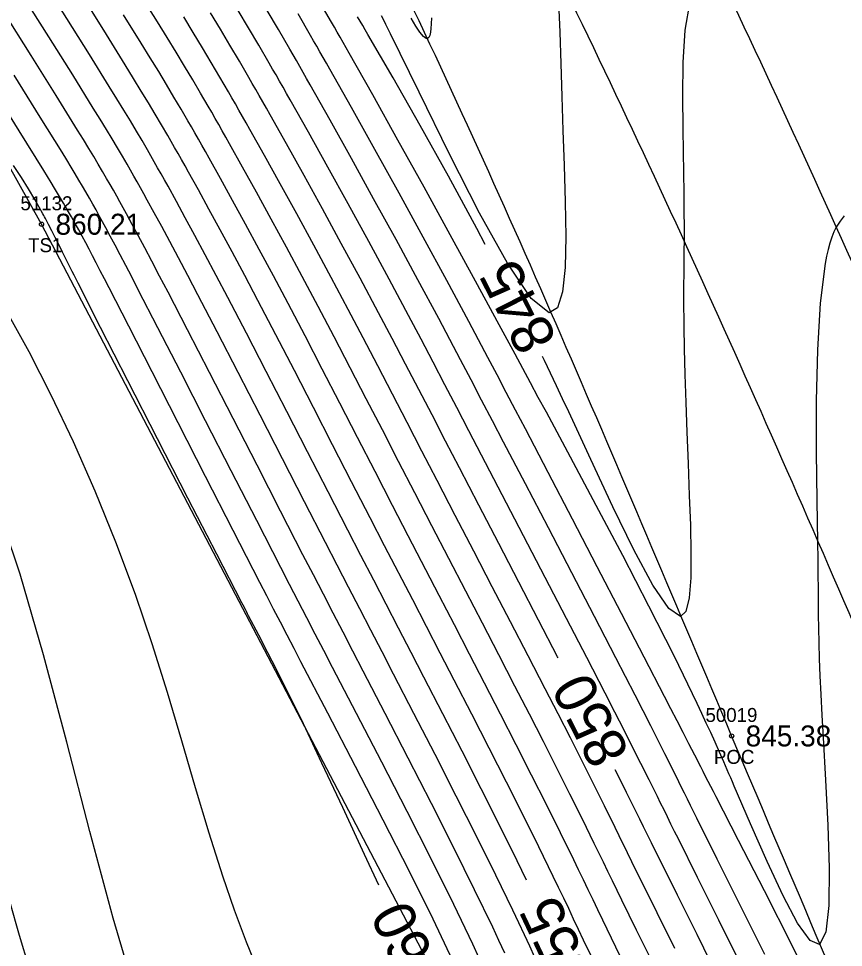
# Model space of a CAD drawing. Extents: x 1378535 to 1380697, y 997729 to 1000024.
# Drawn here: x 1380440 to 1380499.1, y 998055.6 to 998122.1 of the extents above; entities that cross this region are included whole.
import ezdxf

# ---------------------------------------------------------------- set-up
doc = ezdxf.new("R2010")
doc.units = 0
for name, color, linetype in [('RD_DTM_BkLn1', 7, 'Continuous'), ('RD_DTM_BkLn2', 7, 'Continuous'), ('RD_DTM_BkLn_txCode', 7, 'Continuous'), ('RD_DTM_Major1', 7, 'Continuous'), ('RD_DTM_Major1_Lbl', 7, 'Continuous'), ('RD_DTM_Minor1', 7, 'Continuous'), ('RD_EX_Road', 7, 'Continuous'), ('RD_EX_Road_txCode', 7, 'Continuous'), ('RD_EX_TX_Misc_ELEV', 7, 'Continuous'), ('RD_EX_TX_Road_ELEV', 7, 'Continuous'), ('RD_SMD_Locator', 7, 'Continuous')]:
    doc.layers.add(name, color=color, linetype=linetype)

msp = doc.modelspace()

# ---------------------------------------------------------------- linework, layer by layer
at = {"layer": 'RD_DTM_BkLn1'}
msp.add_spline([(1380561.34, 997899.221), (1380543.703, 997960.783), (1380525.014, 998016.596), (1380501.317, 998075.31), (1380476.746, 998129.121), (1380448.822, 998181.196), (1380418.354, 998233.119), (1380383.215, 998285.146), (1380349.465, 998331.418), (1380310.818, 998378.028), (1380271.622, 998420.471), (1380231.531, 998459.847)], degree=3, dxfattribs=at)
at = {"layer": 'RD_DTM_BkLn2'}
msp.add_lwpolyline([(1380480.452, 998018.575), (1380470.738, 998051.908), (1380441.665, 998107.367), (1380408.382, 998167.019), (1380381.046, 998223.974), (1380363.519, 998261.183), (1380344.668, 998289.41), (1380336.681, 998307.849)], dxfattribs=at)
at = {"layer": 'RD_DTM_Major1'}
for points in [[(1380476.398, 998060.426), (1380475.726, 998061.806), (1380474.479, 998064.314), (1380473.15, 998066.949), (1380471.778, 998069.644), (1380470.398, 998072.331), (1380469.049, 998074.945), (1380468.13, 998076.721), (1380467.232, 998078.452), (1380466.342, 998080.167), (1380465.449, 998081.89), (1380464.538, 998083.649), (1380463.597, 998085.47), (1380462.183, 998088.218), (1380460.715, 998091.075), (1380459.229, 998093.966), (1380457.759, 998096.819), (1380456.34, 998099.56), (1380455.007, 998102.115), (1380454.168, 998103.709), (1380453.381, 998105.189), (1380452.646, 998106.561), (1380451.958, 998107.831), (1380451.317, 998109.004), (1380450.72, 998110.087), (1380450.468, 998110.54), (1380450.222, 998110.98), (1380449.979, 998111.411), (1380449.738, 998111.837), (1380449.494, 998112.262), (1380449.247, 998112.69), (1380448.862, 998113.351), (1380448.455, 998114.036), (1380448.023, 998114.757), (1380447.559, 998115.523), (1380447.057, 998116.345), (1380446.512, 998117.231), (1380445.095, 998119.513), (1380443.487, 998122.081), (1380441.754, 998124.833)], [(1380488.082, 998123.31), (1380487.737, 998121.248), (1380487.586, 998118.954), (1380487.562, 998116.559), (1380487.595, 998114.195), (1380487.621, 998112.568), (1380487.641, 998111.037), (1380487.657, 998109.612), (1380487.666, 998108.304), (1380487.671, 998107.122), (1380487.671, 998106.077), (1380487.668, 998105.587), (1380487.665, 998105.13), (1380487.661, 998104.696), (1380487.652, 998103.868), (1380487.644, 998102.963), (1380487.642, 998102.447), (1380487.642, 998101.906), (1380487.644, 998101.329), (1380487.649, 998100.711), (1380487.659, 998100.042), (1380487.692, 998098.44), (1380487.741, 998096.618), (1380487.805, 998094.617), (1380487.879, 998092.478), (1380487.961, 998090.24), (1380488.048, 998087.944), (1380488.124, 998085.836), (1380488.171, 998083.834), (1380488.156, 998082.057), (1380488.046, 998080.626), (1380487.811, 998079.662), (1380487.418, 998079.285), (1380486.577, 998079.863), (1380485.442, 998081.542), (1380484.086, 998084.056), (1380482.581, 998087.137), (1380481, 998090.521), (1380479.417, 998093.941), (1380478.979, 998094.876), (1380478.545, 998095.796), (1380478.112, 998096.706), (1380477.678, 998097.609), (1380477.532, 998097.909)], [(1380478.649, 998076.34), (1380478.616, 998076.405), (1380477.258, 998079.023), (1380475.843, 998081.745), (1380474.403, 998084.512), (1380472.972, 998087.262), (1380471.583, 998089.937), (1380470.589, 998091.853), (1380469.625, 998093.715), (1380468.675, 998095.544), (1380467.729, 998097.36), (1380466.772, 998099.184), (1380465.791, 998101.038), (1380464.475, 998103.5), (1380463.127, 998105.992), (1380461.779, 998108.461), (1380460.461, 998110.854), (1380459.204, 998113.116), (1380458.037, 998115.194), (1380457.77, 998115.666), (1380457.509, 998116.126), (1380457.254, 998116.575), (1380457.002, 998117.015), (1380456.753, 998117.448), (1380456.506, 998117.875), (1380455.83, 998119.036), (1380455.153, 998120.183), (1380454.468, 998121.33), (1380453.766, 998122.489)], [(1380473.439, 998105.924), (1380472.844, 998107.051), (1380470.797, 998110.811), (1380468.776, 998114.431), (1380466.836, 998117.836), (1380465.034, 998120.95), (1380464.847, 998121.271), (1380464.661, 998121.589), (1380464.478, 998121.902), (1380464.297, 998122.212)], [(1380465.812, 998060.075), (1380464.792, 998062.27), (1380463.235, 998065.619), (1380461.747, 998068.798), (1380460.414, 998071.602), (1380459.728, 998073.013), (1380459.095, 998074.288), (1380458.486, 998075.493), (1380457.869, 998076.694), (1380457.215, 998077.955), (1380456.494, 998079.343), (1380456.416, 998079.492), (1380456.338, 998079.643), (1380456.258, 998079.797), (1380456.096, 998080.109), (1380456.013, 998080.269), (1380454.21, 998083.756), (1380452.146, 998087.764), (1380449.973, 998091.998), (1380447.838, 998096.169), (1380445.893, 998099.983), (1380444.286, 998103.15), (1380444.138, 998103.441), (1380443.997, 998103.723), (1380443.86, 998103.993), (1380443.602, 998104.505), (1380443.481, 998104.746), (1380443.172, 998105.36), (1380442.892, 998105.917), (1380442.634, 998106.427), (1380442.393, 998106.901), (1380442.162, 998107.348), (1380441.936, 998107.78), (1380441.878, 998107.889), (1380441.82, 998107.997), (1380441.762, 998108.106), (1380441.644, 998108.322), (1380441.585, 998108.431), (1380441.182, 998109.148), (1380440.736, 998109.901), (1380440.23, 998110.704), (1380439.651, 998111.573)], [(1380490.077, 998053.563), (1380488.606, 998056.529), (1380487.205, 998059.34), (1380485.93, 998061.901), (1380485.629, 998062.509), (1380485.338, 998063.098), (1380485.056, 998063.671), (1380484.78, 998064.23), (1380484.509, 998064.78), (1380484.241, 998065.324), (1380483.563, 998066.689), (1380482.881, 998068.055), (1380482.745, 998068.326)]]:
    msp.add_lwpolyline(points, dxfattribs=at)
at = {"layer": 'RD_DTM_Minor1'}
for points in [[(1380476.985, 998054.899), (1380476.619, 998055.697), (1380476.238, 998056.519), (1380475.837, 998057.376), (1380475.41, 998058.277), (1380474.195, 998060.779), (1380472.827, 998063.531), (1380471.359, 998066.438), (1380469.843, 998069.408), (1380468.332, 998072.346), (1380466.877, 998075.159), (1380466.046, 998076.763), (1380465.24, 998078.317), (1380464.446, 998079.848), (1380463.649, 998081.385), (1380462.835, 998082.957), (1380461.991, 998084.593), (1380460.49, 998087.511), (1380458.913, 998090.582), (1380457.311, 998093.702), (1380455.735, 998096.767), (1380454.235, 998099.673), (1380452.862, 998102.315), (1380452.137, 998103.698), (1380451.467, 998104.966), (1380450.847, 998106.13), (1380450.272, 998107.199), (1380449.738, 998108.184), (1380449.238, 998109.096), (1380448.994, 998109.539), (1380448.754, 998109.969), (1380448.517, 998110.393), (1380448.279, 998110.813), (1380448.038, 998111.234), (1380447.791, 998111.662), (1380447.454, 998112.238), (1380447.098, 998112.84), (1380446.716, 998113.476), (1380446.304, 998114.156), (1380445.858, 998114.886), (1380445.372, 998115.676), (1380443.894, 998118.057), (1380442.187, 998120.784), (1380440.328, 998123.735)], [(1380481.301, 998054.435), (1380480.483, 998056.138), (1380480.123, 998056.891), (1380479.769, 998057.637), (1380479.414, 998058.384), (1380479.055, 998059.138), (1380478.687, 998059.906), (1380478.307, 998060.696), (1380477.269, 998062.819), (1380476.142, 998065.083), (1380474.951, 998067.449), (1380473.718, 998069.874), (1380472.467, 998072.315), (1380471.222, 998074.732), (1380470.22, 998076.668), (1380469.229, 998078.579), (1380468.241, 998080.484), (1380466.235, 998084.351), (1380465.2, 998086.353), (1380463.868, 998088.938), (1380462.505, 998091.588), (1380461.132, 998094.256), (1380459.77, 998096.896), (1380458.439, 998099.461), (1380457.159, 998101.906), (1380456.212, 998103.697), (1380455.31, 998105.386), (1380454.456, 998106.971), (1380453.651, 998108.45), (1380452.897, 998109.822), (1380452.197, 998111.086), (1380451.938, 998111.548), (1380451.686, 998111.997), (1380451.438, 998112.436), (1380451.192, 998112.869), (1380450.946, 998113.298), (1380450.698, 998113.728), (1380450.261, 998114.477), (1380449.805, 998115.248), (1380449.323, 998116.052), (1380448.809, 998116.901), (1380448.256, 998117.805), (1380447.658, 998118.777), (1380446.31, 998120.947), (1380444.806, 998123.35)], [(1380485.407, 998054.566), (1380484.28, 998056.852), (1380483.224, 998058.996), (1380482.882, 998059.696), (1380482.549, 998060.38), (1380482.222, 998061.053), (1380481.898, 998061.72), (1380481.573, 998062.386), (1380481.246, 998063.056), (1380480.39, 998064.794), (1380479.496, 998066.59), (1380478.565, 998068.441), (1380477.598, 998070.347), (1380476.597, 998072.306), (1380475.563, 998074.317), (1380474.415, 998076.539), (1380473.239, 998078.808), (1380472.041, 998081.114), (1380470.83, 998083.444), (1380469.612, 998085.789), (1380468.396, 998088.137), (1380467.229, 998090.397), (1380466.068, 998092.647), (1380464.914, 998094.883), (1380463.764, 998097.101), (1380462.618, 998099.299), (1380461.473, 998101.473), (1380460.331, 998103.62), (1380459.204, 998105.716), (1380458.106, 998107.737), (1380457.052, 998109.659), (1380456.056, 998111.46), (1380455.132, 998113.114), (1380454.864, 998113.589), (1380454.604, 998114.05), (1380454.348, 998114.5), (1380454.096, 998114.942), (1380453.847, 998115.378), (1380453.597, 998115.81), (1380453.048, 998116.753), (1380452.486, 998117.703), (1380451.904, 998118.676), (1380451.295, 998119.682), (1380450.65, 998120.737), (1380449.963, 998121.852), (1380448.771, 998123.77)], [(1380499.15, 998107.959), (1380498.992, 998107.779), (1380498.844, 998107.588), (1380498.705, 998107.383), (1380498.576, 998107.165), (1380498.403, 998106.817), (1380498.248, 998106.435), (1380498.11, 998106.018), (1380497.985, 998105.566), (1380497.873, 998105.079), (1380497.772, 998104.556), (1380497.419, 998101.726), (1380497.222, 998098.37), (1380497.141, 998094.734), (1380497.141, 998091.065), (1380497.184, 998087.607), (1380497.232, 998084.607), (1380497.248, 998083.375), (1380497.258, 998082.275), (1380497.266, 998081.27), (1380497.274, 998080.324), (1380497.285, 998079.403), (1380497.3, 998078.47), (1380497.324, 998077.405), (1380497.359, 998076.267), (1380497.405, 998075.038), (1380497.463, 998073.702), (1380497.536, 998072.24), (1380497.624, 998070.636), (1380497.802, 998067.582), (1380497.97, 998064.361), (1380498.07, 998061.274), (1380498.044, 998058.619), (1380497.834, 998056.698), (1380497.382, 998055.809), (1380496.699, 998056.105), (1380495.807, 998057.35), (1380494.761, 998059.312), (1380493.618, 998061.756), (1380492.435, 998064.449), (1380491.268, 998067.158), (1380491.141, 998067.453), (1380491.015, 998067.744), (1380490.889, 998068.034), (1380490.764, 998068.32), (1380490.64, 998068.605), (1380490.516, 998068.887), (1380490.204, 998069.593), (1380489.892, 998070.289), (1380489.58, 998070.98), (1380489.263, 998071.67), (1380488.942, 998072.363), (1380488.612, 998073.063), (1380486.96, 998076.468), (1380485.162, 998080.03), (1380483.283, 998083.653), (1380481.389, 998087.238), (1380479.544, 998090.689), (1380477.812, 998093.908), (1380477.238, 998094.975), (1380476.678, 998096.014), (1380476.125, 998097.04), (1380475.571, 998098.067), (1380475.008, 998099.109), (1380474.428, 998100.179), (1380472.738, 998103.291), (1380470.926, 998106.607), (1380469.056, 998110.011), (1380467.186, 998113.391), (1380465.379, 998116.631), (1380463.694, 998119.618), (1380463.476, 998120.002), (1380463.261, 998120.379), (1380463.049, 998120.751), (1380462.839, 998121.117), (1380462.632, 998121.478), (1380462.427, 998121.834), (1380461.451, 998123.515)], [(1380491.79, 998054.3), (1380490.169, 998057.554), (1380488.639, 998060.618), (1380487.268, 998063.37), (1380486.998, 998063.915), (1380486.737, 998064.441), (1380486.485, 998064.952), (1380486.239, 998065.449), (1380485.998, 998065.935), (1380485.761, 998066.413), (1380485.172, 998067.599), (1380484.586, 998068.769), (1380483.992, 998069.95), (1380483.376, 998071.165), (1380482.726, 998072.439), (1380482.028, 998073.799), (1380480.71, 998076.354), (1380479.264, 998079.142), (1380477.74, 998082.073), (1380476.184, 998085.059), (1380474.646, 998088.012), (1380473.172, 998090.843), (1380472.271, 998092.577), (1380471.403, 998094.248), (1380470.551, 998095.883), (1380469.702, 998097.507), (1380468.839, 998099.146), (1380467.947, 998100.827), (1380466.548, 998103.437), (1380465.091, 998106.126), (1380463.617, 998108.823), (1380462.163, 998111.458), (1380460.769, 998113.96), (1380459.475, 998116.26), (1380459.213, 998116.723), (1380458.956, 998117.174), (1380458.705, 998117.615), (1380458.457, 998118.048), (1380458.212, 998118.474), (1380457.97, 998118.893), (1380457.225, 998120.174), (1380456.486, 998121.426), (1380455.747, 998122.662)], [(1380493.454, 998055.099), (1380491.688, 998058.633), (1380490.042, 998061.935), (1380488.59, 998064.86), (1380488.358, 998065.327), (1380488.135, 998065.779), (1380487.917, 998066.218), (1380487.706, 998066.645), (1380487.499, 998067.063), (1380487.296, 998067.472), (1380486.794, 998068.481), (1380486.299, 998069.47), (1380485.8, 998070.46), (1380485.286, 998071.476), (1380484.744, 998072.539), (1380484.162, 998073.674), (1380482.792, 998076.332), (1380481.259, 998079.288), (1380479.627, 998082.425), (1380477.957, 998085.628), (1380476.312, 998088.779), (1380474.755, 998091.763), (1380473.952, 998093.303), (1380473.18, 998094.783), (1380472.423, 998096.228), (1380471.668, 998097.665), (1380470.899, 998099.12), (1380470.102, 998100.618), (1380468.618, 998103.381), (1380467.051, 998106.269), (1380465.447, 998109.196), (1380463.855, 998112.076), (1380462.324, 998114.823), (1380460.9, 998117.35), (1380460.647, 998117.795), (1380460.398, 998118.231), (1380460.155, 998118.658), (1380459.914, 998119.078), (1380459.677, 998119.49), (1380459.443, 998119.897), (1380458.624, 998121.304), (1380457.821, 998122.665)], [(1380478.692, 998123.227), (1380478.772, 998121.109), (1380478.849, 998118.866), (1380478.923, 998116.517), (1380478.999, 998114.079), (1380479.079, 998111.57), (1380479.16, 998108.972), (1380479.2, 998106.486), (1380479.153, 998104.281), (1380478.972, 998102.524), (1380478.61, 998101.384), (1380478.02, 998101.027), (1380476.735, 998102.051), (1380475.025, 998104.576), (1380473.026, 998108.168), (1380470.874, 998112.393), (1380468.703, 998116.816), (1380466.651, 998121.004), (1380466.487, 998121.333), (1380466.325, 998121.657), (1380466.165, 998121.977), (1380466.007, 998122.292)], [(1380474.834, 998055.211), (1380474.421, 998056.106), (1380473.975, 998057.056), (1380472.679, 998059.738), (1380471.193, 998062.727), (1380469.585, 998065.905), (1380467.923, 998069.153), (1380466.273, 998072.351), (1380464.703, 998075.38), (1380463.965, 998076.801), (1380463.252, 998078.175), (1380462.55, 998079.528), (1380461.847, 998080.886), (1380461.13, 998082.272), (1380460.386, 998083.714), (1380458.786, 998086.823), (1380457.094, 998090.122), (1380455.375, 998093.474), (1380453.696, 998096.746), (1380452.123, 998099.801), (1380450.724, 998102.504), (1380450.121, 998103.661), (1380449.569, 998104.713), (1380449.062, 998105.672), (1380448.595, 998106.55), (1380448.16, 998107.358), (1380447.753, 998108.109), (1380447.515, 998108.544), (1380447.281, 998108.967), (1380447.049, 998109.384), (1380446.814, 998109.8), (1380446.573, 998110.221), (1380446.324, 998110.652), (1380446.036, 998111.145), (1380445.729, 998111.663), (1380445.399, 998112.212), (1380445.044, 998112.799), (1380444.659, 998113.429), (1380444.241, 998114.11), (1380442.714, 998116.572), (1380440.915, 998119.446), (1380438.933, 998122.594)], [(1380483.784, 998053.609), (1380482.796, 998055.636), (1380481.858, 998057.56), (1380481.505, 998058.291), (1380481.158, 998059.01), (1380480.815, 998059.723), (1380480.472, 998060.436), (1380480.125, 998061.155), (1380479.77, 998061.886), (1380478.823, 998063.815), (1380477.815, 998065.841), (1380476.756, 998067.945), (1380475.659, 998070.106), (1380474.534, 998072.305), (1380473.394, 998074.521), (1380472.316, 998076.607), (1380471.232, 998078.697), (1380470.14, 998080.799), (1380467.926, 998085.065), (1380466.8, 998087.242), (1380465.549, 998089.667), (1380464.289, 998092.114), (1380463.027, 998094.563), (1380461.771, 998096.991), (1380460.531, 998099.374), (1380459.315, 998101.691), (1380458.267, 998103.666), (1380457.252, 998105.56), (1380456.277, 998107.361), (1380455.35, 998109.058), (1380454.477, 998110.64), (1380453.667, 998112.094), (1380453.404, 998112.564), (1380453.147, 998113.021), (1380452.894, 998113.467), (1380452.645, 998113.905), (1380452.396, 998114.338), (1380452.147, 998114.769), (1380451.656, 998115.612), (1380451.148, 998116.472), (1380450.616, 998117.359), (1380450.054, 998118.288), (1380449.454, 998119.27), (1380448.808, 998120.317), (1380447.536, 998122.365)], [(1380487.016, 998055.537), (1380485.75, 998058.086), (1380484.581, 998060.443), (1380484.256, 998061.103), (1380483.942, 998061.744), (1380483.635, 998062.37), (1380483.034, 998063.596), (1380482.736, 998064.204), (1380481.97, 998065.753), (1380481.185, 998067.328), (1380480.374, 998068.94), (1380479.531, 998070.601), (1380478.651, 998072.326), (1380477.727, 998074.125), (1380476.516, 998076.469), (1380475.248, 998078.915), (1380473.942, 998081.428), (1380472.618, 998083.975), (1380471.294, 998086.522), (1380469.99, 998089.035), (1380468.908, 998091.127), (1380467.847, 998093.181), (1380466.797, 998095.21), (1380465.75, 998097.224), (1380464.698, 998099.235), (1380463.633, 998101.254), (1380462.401, 998103.562), (1380461.163, 998105.858), (1380459.941, 998108.102), (1380458.757, 998110.256), (1380457.632, 998112.284), (1380456.588, 998114.146), (1380456.32, 998114.622), (1380456.058, 998115.085), (1380455.801, 998115.536), (1380455.549, 998115.979), (1380455.298, 998116.415), (1380455.049, 998116.846), (1380454.439, 998117.895), (1380453.82, 998118.942), (1380453.187, 998120), (1380452.532, 998121.083), (1380451.845, 998122.206)], [(1380497.445, 998051.657), (1380495.407, 998055.755), (1380493.424, 998059.668), (1380491.582, 998063.26), (1380489.966, 998066.394), (1380489.771, 998066.771), (1380489.582, 998067.138), (1380489.398, 998067.496), (1380489.218, 998067.846), (1380489.041, 998068.189), (1380488.868, 998068.527), (1380488.439, 998069.36), (1380488.02, 998070.176), (1380487.601, 998070.99), (1380487.175, 998071.818), (1380486.733, 998072.676), (1380486.267, 998073.578), (1380484.819, 998076.377), (1380483.192, 998079.513), (1380481.457, 998082.851), (1380479.684, 998086.255), (1380477.944, 998089.592), (1380476.309, 998092.725), (1380475.614, 998094.054), (1380474.944, 998095.335), (1380474.285, 998096.589), (1380473.627, 998097.837), (1380472.956, 998099.103), (1380472.261, 998100.406), (1380470.684, 998103.336), (1380469.001, 998106.432), (1380467.266, 998109.595), (1380465.535, 998112.723), (1380463.864, 998115.714), (1380462.309, 998118.469), (1380462.07, 998118.889), (1380461.835, 998119.301), (1380461.603, 998119.705), (1380461.375, 998120.103), (1380461.15, 998120.494), (1380460.927, 998120.881), (1380460.031, 998122.42)], [(1380469.586, 998122.132), (1380469.57, 998121.703), (1380469.546, 998121.379), (1380469.511, 998121.103), (1380469.462, 998120.884), (1380469.396, 998120.731), (1380469.311, 998120.649), (1380469.202, 998120.649), (1380469.004, 998120.797), (1380468.757, 998121.105), (1380468.464, 998121.554), (1380468.128, 998122.122)], [(1380473.008, 998054.843), (1380472.547, 998055.837), (1380471.18, 998058.681), (1380469.584, 998061.893), (1380467.839, 998065.333), (1380466.026, 998068.863), (1380464.223, 998072.344), (1380462.511, 998075.638), (1380461.879, 998076.855), (1380461.263, 998078.039), (1380460.656, 998079.208), (1380460.049, 998080.38), (1380459.432, 998081.573), (1380458.797, 998082.804), (1380457.071, 998086.157), (1380455.249, 998089.711), (1380453.409, 998093.302), (1380451.633, 998096.77), (1380450.001, 998099.951), (1380448.594, 998102.684), (1380448.121, 998103.596), (1380447.69, 998104.426), (1380447.294, 998105.183), (1380446.929, 998105.877), (1380446.588, 998106.518), (1380446.268, 998107.116), (1380446.033, 998107.551), (1380445.802, 998107.973), (1380445.572, 998108.389), (1380445.337, 998108.807), (1380445.094, 998109.234), (1380444.839, 998109.676), (1380444.6, 998110.083), (1380444.346, 998110.512), (1380444.075, 998110.966), (1380443.783, 998111.449), (1380443.469, 998111.966), (1380443.131, 998112.52), (1380441.573, 998115.041), (1380439.696, 998118.044)], [(1380471.121, 998054.642), (1380469.699, 998057.629), (1380468.007, 998061.035), (1380466.131, 998064.722), (1380464.155, 998068.548), (1380462.163, 998072.373), (1380460.241, 998076.057), (1380459.743, 998077.011), (1380459.254, 998077.952), (1380458.768, 998078.887), (1380458.282, 998079.823), (1380457.793, 998080.768), (1380457.296, 998081.729), (1380455.381, 998085.45), (1380453.399, 998089.318), (1380451.436, 998093.16), (1380449.577, 998096.805), (1380447.905, 998100.08), (1380446.506, 998102.812), (1380446.177, 998103.453), (1380445.872, 998104.044), (1380445.587, 998104.594), (1380445.32, 998105.106), (1380445.067, 998105.587), (1380444.824, 998106.045), (1380444.573, 998106.513), (1380444.325, 998106.969), (1380444.072, 998107.425), (1380443.81, 998107.889), (1380443.533, 998108.371), (1380443.234, 998108.881), (1380443.032, 998109.222), (1380442.818, 998109.58), (1380442.59, 998109.957), (1380442.349, 998110.354), (1380442.092, 998110.775), (1380441.819, 998111.219), (1380440.062, 998114.049), (1380437.942, 998117.431)], [(1380457.226, 998053.817), (1380456.336, 998055.984), (1380455.477, 998058.281), (1380454.645, 998060.709), (1380453.67, 998063.792), (1380452.7, 998067.032), (1380451.712, 998070.394), (1380450.68, 998073.843), (1380449.579, 998077.346), (1380448.386, 998080.868), (1380446.995, 998084.602), (1380445.504, 998088.261), (1380443.948, 998091.79), (1380442.36, 998095.132), (1380440.776, 998098.229), (1380439.227, 998101.026)], [(1380448.468, 998052.04), (1380446.782, 998057.703), (1380445.12, 998063.903), (1380443.467, 998070.301), (1380441.807, 998076.555), (1380440.126, 998082.325), (1380438.993, 998085.74)], [(1380440.782, 998054.18), (1380440.086, 998056.459), (1380439.389, 998058.887)]]:
    msp.add_lwpolyline(points, dxfattribs=at)
at = {"layer": 'RD_EX_Road'}
for points in [[(1380571.276, 997900.848), (1380553.838, 997963.229), (1380535.074, 998018.791), (1380510.809, 998079.184), (1380486.363, 998133.158), (1380458.393, 998185.941), (1380428.109, 998238.221), (1380392.689, 998291.143), (1380357.52, 998337.623), (1380319.367, 998385.164), (1380279.255, 998428.684), (1380239.596, 998468.129), (1380183.367, 998518.832)], [(1380551.892, 997897.33), (1380534.244, 997958.196), (1380514.831, 998013.467), (1380491.083, 998070.746), (1380467.518, 998124.397), (1380439.882, 998176.529), (1380409.174, 998228.123), (1380375.886, 998278.447), (1380340.748, 998326.222), (1380303.332, 998371.138), (1380263.981, 998413.97), (1380224.662, 998452.644), (1380168.713, 998504.787)]]:
    msp.add_spline(points, degree=3, dxfattribs=at)
at = {"layer": 'RD_SMD_Locator'}
for centre in [(1380441.665, 998107.367), (1380491.083, 998070.746)]:
    msp.add_circle(centre, 0.15, dxfattribs=at)

# ---------------------------------------------------------------- texts
at = {"layer": 'RD_DTM_BkLn_txCode'}
for s, p in [('51132', (1380440.153, 998108.367)), ('TS1', (1380440.704, 998105.367))]:
    msp.add_text(s, height=1, dxfattribs=at).set_placement(p)
at = {"layer": 'RD_DTM_Major1_Lbl'}
for s, rotation, p in [('845', 117.05357, (1380478.627, 998099.144)), ('850', 117.06986, (1380483.819, 998069.551)), ('855', 115.29224, (1380481.354, 998053.48)), ('860', 115.30288, (1380470.727, 998053.136))]:
    msp.add_text(s, height=3, rotation=rotation, dxfattribs=at).set_placement(p)
at = {"layer": 'RD_EX_Road_txCode'}
for s, p in [('50019', (1380489.209, 998071.746)), ('POC', (1380489.815, 998068.746))]:
    msp.add_text(s, height=1, dxfattribs=at).set_placement(p)
at = {"layer": 'RD_EX_TX_Misc_ELEV'}
msp.add_text('860.21', height=1.5, dxfattribs=at).set_placement((1380442.665, 998106.617))
at = {"layer": 'RD_EX_TX_Road_ELEV'}
msp.add_text('845.38', height=1.5, dxfattribs=at).set_placement((1380492.083, 998069.996))

doc.saveas('drawing.dxf')
